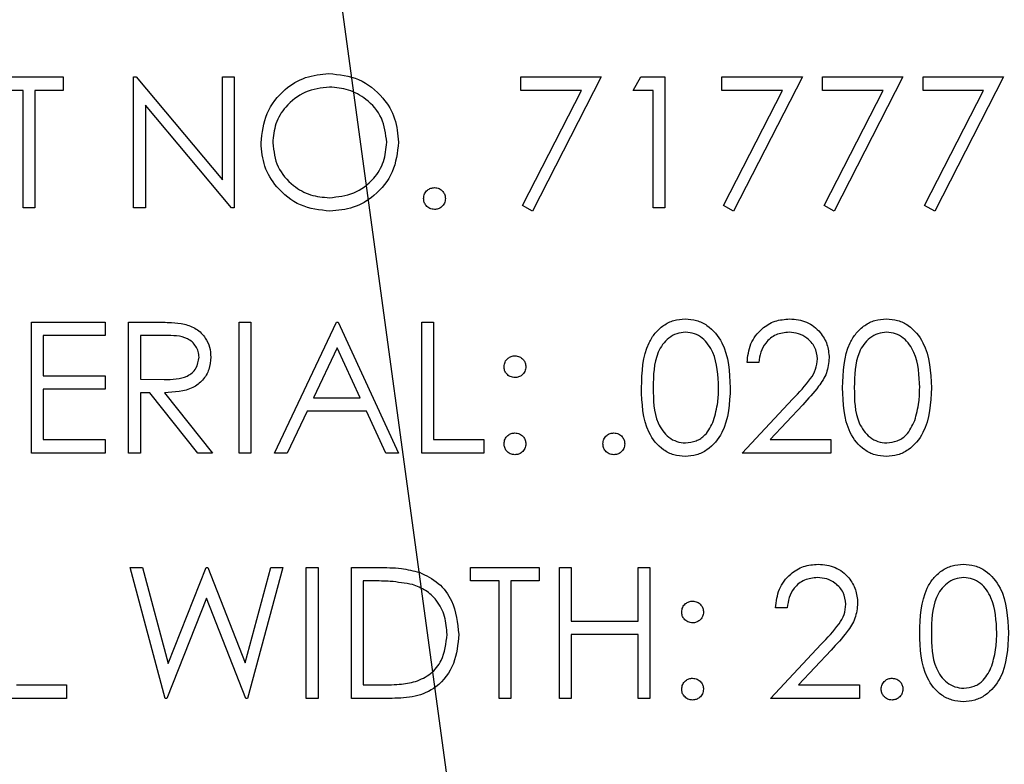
# Model space of a CAD drawing. Header units: inches. Extents: x 220 to 877, y 4 to 174.
# Tile 369 of 656: x 424.306 to 425.209, y 151.551 to 152.234. Entities that reach past the tile are written whole.
import ezdxf

# ---------------------------------------------------------------- set-up
doc = ezdxf.new("R2010")
doc.units = ezdxf.units.IN
doc.header["$LTSCALE"] = 0.5
doc.header["$MEASUREMENT"] = 0
doc.layers.add('DSS-M-S', color=53, linetype='Continuous')
doc.layers.add('SID-M-S', color=105, linetype='Continuous')

msp = doc.modelspace()

# ---------------------------------------------------------------- linework, layer by layer
at = {"layer": 'DSS-M-S', "linetype": 'Continuous', "lineweight": 25}
for p, q in [((424.28249, 152.18165), (424.34557, 152.18165)), ((424.34557, 152.18165), (424.34557, 152.16934)), ((424.41019, 152.18165), (424.41244, 152.18165)), ((424.41019, 152.06165), (424.41019, 152.18165)), ((424.41244, 152.18165), (424.49172, 152.0872)), ((424.49172, 152.18165), (424.50249, 152.18165)), ((424.49172, 152.0872), (424.49172, 152.18165)), ((424.50249, 152.18165), (424.50249, 152.06165)), ((424.76557, 152.18165), (424.83942, 152.18165)), ((424.76557, 152.16934), (424.76557, 152.18165)), ((424.83942, 152.18165), (424.77634, 152.05857)), ((424.86865, 152.16934), (424.87569, 152.18165)), ((424.87569, 152.18165), (424.89788, 152.18165)), ((424.89788, 152.18165), (424.89788, 152.06165)), ((424.95019, 152.18165), (425.02403, 152.18165)), ((424.95019, 152.16934), (424.95019, 152.18165)), ((425.02403, 152.18165), (424.96095, 152.05857)), ((425.04249, 152.18165), (425.11634, 152.18165)), ((425.04249, 152.16934), (425.04249, 152.18165)), ((425.11634, 152.18165), (425.05326, 152.05857)), ((425.1348, 152.18165), (425.20865, 152.18165)), ((425.1348, 152.16934), (425.1348, 152.18165)), ((425.20865, 152.18165), (425.14557, 152.05857)), ((424.30865, 152.16934), (424.28249, 152.16934)), ((424.30865, 152.06165), (424.30865, 152.16934)), ((424.31942, 152.16934), (424.31942, 152.06165)), ((424.34557, 152.16934), (424.31942, 152.16934)), ((424.82119, 152.16934), (424.76557, 152.16934)), ((424.76704, 152.06369), (424.82119, 152.16934)), ((424.88711, 152.16934), (424.86865, 152.16934)), ((424.88711, 152.06165), (424.88711, 152.16934)), ((425.00581, 152.16934), (424.95019, 152.16934)), ((424.95165, 152.06369), (425.00581, 152.16934)), ((425.09812, 152.16934), (425.04249, 152.16934)), ((425.04396, 152.06369), (425.09812, 152.16934)), ((425.19043, 152.16934), (425.1348, 152.16934)), ((425.13627, 152.06369), (425.19043, 152.16934)), ((424.50004, 152.06165), (424.42095, 152.15588)), ((424.42095, 152.15588), (424.42095, 152.06165)), ((424.77634, 152.05857), (424.76704, 152.06369)), ((424.96095, 152.05857), (424.95165, 152.06369)), ((425.05326, 152.05857), (425.04396, 152.06369)), ((425.14557, 152.05857), (425.13627, 152.06369)), ((424.31942, 152.06165), (424.30865, 152.06165)), ((424.42095, 152.06165), (424.41019, 152.06165)), ((424.50249, 152.06165), (424.50004, 152.06165)), ((424.89788, 152.06165), (424.88711, 152.06165)), ((424.31634, 151.95665), (424.38403, 151.95665)), ((424.31634, 151.83665), (424.31634, 151.95665)), ((424.38403, 151.95665), (424.38403, 151.94434)), ((424.40557, 151.95665), (424.42958, 151.95665)), ((424.40557, 151.83665), (424.40557, 151.95665)), ((424.50711, 151.95665), (424.51788, 151.95665)), ((424.50711, 151.83665), (424.50711, 151.95665)), ((424.51788, 151.95665), (424.51788, 151.83665)), ((424.53942, 151.83665), (424.59634, 151.95665)), ((424.59634, 151.95665), (424.59788, 151.95665)), ((424.59788, 151.95665), (424.65326, 151.83665)), ((424.6748, 151.95665), (424.68557, 151.95665)), ((424.6748, 151.83665), (424.6748, 151.95665)), ((424.68557, 151.95665), (424.68557, 151.84896)), ((424.32711, 151.94434), (424.32711, 151.90742)), ((424.38403, 151.94434), (424.32711, 151.94434)), ((424.41634, 151.94434), (424.41634, 151.90434)), ((424.43884, 151.94434), (424.41634, 151.94434)), ((424.59699, 151.93326), (424.57526, 151.88742)), ((424.61814, 151.88742), (424.59699, 151.93326)), ((424.98403, 151.91972), (424.97326, 151.91972)), ((424.32711, 151.90742), (424.38403, 151.90742)), ((424.38403, 151.90742), (424.38403, 151.89511)), ((424.41634, 151.90434), (424.43831, 151.90417)), ((424.32711, 151.89511), (424.32711, 151.84896)), ((424.38403, 151.89511), (424.32711, 151.89511)), ((424.41634, 151.89203), (424.41634, 151.83665)), ((424.42509, 151.89203), (424.41634, 151.89203)), ((424.46918, 151.83665), (424.42509, 151.89203)), ((424.43841, 151.89203), (424.48249, 151.83665)), ((424.57526, 151.88742), (424.61814, 151.88742)), ((424.96865, 151.83665), (425.01519, 151.88631)), ((424.56942, 151.87511), (424.55117, 151.83665)), ((424.62382, 151.87511), (424.56942, 151.87511)), ((424.64156, 151.83665), (424.62382, 151.87511)), ((425.02437, 151.881), (424.99434, 151.84896)), ((424.32711, 151.84896), (424.38403, 151.84896)), ((424.38403, 151.84896), (424.38403, 151.83665)), ((424.68557, 151.84896), (424.73172, 151.84896)), ((424.73172, 151.84896), (424.73172, 151.83665)), ((424.99434, 151.84896), (425.05019, 151.84896)), ((425.05019, 151.84896), (425.05019, 151.83665)), ((424.38403, 151.83665), (424.31634, 151.83665)), ((424.41634, 151.83665), (424.40557, 151.83665)), ((424.48249, 151.83665), (424.46918, 151.83665)), ((424.51788, 151.83665), (424.50711, 151.83665)), ((424.55117, 151.83665), (424.53942, 151.83665)), ((424.65326, 151.83665), (424.64156, 151.83665)), ((424.73172, 151.83665), (424.6748, 151.83665)), ((425.05019, 151.83665), (424.96865, 151.83665)), ((424.40711, 151.73165), (424.41824, 151.73165)), ((424.43903, 151.61165), (424.40711, 151.73165)), ((424.41824, 151.73165), (424.44172, 151.64364)), ((424.44172, 151.64364), (424.47665, 151.73165)), ((424.47665, 151.73165), (424.47821, 151.73165)), ((424.47821, 151.73165), (424.51249, 151.64424)), ((424.51249, 151.64424), (424.5361, 151.73165)), ((424.54711, 151.73165), (424.51475, 151.61165)), ((424.5361, 151.73165), (424.54711, 151.73165)), ((424.56865, 151.73165), (424.57942, 151.73165)), ((424.56865, 151.61165), (424.56865, 151.73165)), ((424.57942, 151.73165), (424.57942, 151.61165)), ((424.61019, 151.73165), (424.63442, 151.73165)), ((424.61019, 151.61165), (424.61019, 151.73165)), ((424.71942, 151.73165), (424.78249, 151.73165)), ((424.71942, 151.71934), (424.71942, 151.73165)), ((424.78249, 151.73165), (424.78249, 151.71934)), ((424.80095, 151.73165), (424.81172, 151.73165)), ((424.80095, 151.61165), (424.80095, 151.73165)), ((424.81172, 151.73165), (424.81172, 151.68242)), ((424.87326, 151.73165), (424.88403, 151.73165)), ((424.87326, 151.68242), (424.87326, 151.73165)), ((424.88403, 151.73165), (424.88403, 151.61165)), ((424.62095, 151.71934), (424.62095, 151.62396)), ((424.62939, 151.71934), (424.62095, 151.71934)), ((424.74557, 151.71934), (424.71942, 151.71934)), ((424.74557, 151.61165), (424.74557, 151.71934)), ((424.75634, 151.71934), (424.75634, 151.61165)), ((424.78249, 151.71934), (424.75634, 151.71934)), ((424.47711, 151.70343), (424.44057, 151.61165)), ((424.51321, 151.61165), (424.47711, 151.70343)), ((425.01019, 151.69472), (424.99942, 151.69472)), ((424.81172, 151.68242), (424.87326, 151.68242)), ((424.81172, 151.67011), (424.81172, 151.61165)), ((424.87326, 151.67011), (424.81172, 151.67011)), ((424.87326, 151.61165), (424.87326, 151.67011)), ((424.9948, 151.61165), (425.04134, 151.66131)), ((425.05052, 151.656), (425.0205, 151.62396)), ((424.30249, 151.62396), (424.34865, 151.62396)), ((424.34865, 151.62396), (424.34865, 151.61165)), ((424.62095, 151.62396), (424.63473, 151.62396)), ((425.0205, 151.62396), (425.07634, 151.62396)), ((425.07634, 151.62396), (425.07634, 151.61165)), ((424.34865, 151.61165), (424.29172, 151.61165)), ((424.44057, 151.61165), (424.43903, 151.61165)), ((424.51475, 151.61165), (424.51321, 151.61165)), ((424.57942, 151.61165), (424.56865, 151.61165)), ((424.64737, 151.61165), (424.61019, 151.61165)), ((424.75634, 151.61165), (424.74557, 151.61165)), ((424.81172, 151.61165), (424.80095, 151.61165)), ((424.88403, 151.61165), (424.87326, 151.61165)), ((425.07634, 151.61165), (424.9948, 151.61165))]:
    msp.add_line(p, q, dxfattribs=at)
for points, knots in [([(424.52711, 152.12112), (424.52822, 152.13038), (424.53043, 152.14889), (424.54686, 152.16998), (424.56759, 152.18255), (424.58214, 152.184), (424.58942, 152.18472)], [0, 0, 0, 0, 0.279731, 0.559327, 0.77968, 1, 1, 1, 1]), ([(424.58942, 152.18472), (424.59882, 152.18374), (424.61762, 152.18177), (424.63865, 152.16474), (424.65141, 152.14383), (424.65264, 152.12908), (424.65326, 152.1217)], [0, 0, 0, 0, 0.279767, 0.559358, 0.779571, 1, 1, 1, 1]), ([(424.58994, 152.17242), (424.58237, 152.17143), (424.56722, 152.16946), (424.54988, 152.1561), (424.53951, 152.1391), (424.53842, 152.12714), (424.53788, 152.12117)], [0, 0, 0, 0, 0.279627, 0.55935, 0.77963, 1, 1, 1, 1]), ([(424.64249, 152.12172), (424.64157, 152.12934), (424.63973, 152.14457), (424.62513, 152.1611), (424.60783, 152.17065), (424.59591, 152.17183), (424.58994, 152.17242)], [0, 0, 0, 0, 0.279468, 0.55887, 0.779516, 1, 1, 1, 1]), ([(424.59038, 152.05857), (424.58108, 152.0596), (424.56248, 152.06166), (424.5418, 152.07862), (424.52905, 152.09922), (424.52775, 152.11382), (424.52711, 152.12112)], [0, 0, 0, 0, 0.279663, 0.559354, 0.779636, 1, 1, 1, 1]), ([(424.53788, 152.12117), (424.5388, 152.1136), (424.54063, 152.09847), (424.55514, 152.08217), (424.57214, 152.07234), (424.58401, 152.07137), (424.58994, 152.07088)], [0, 0, 0, 0, 0.279416, 0.559077, 0.779478, 1, 1, 1, 1]), ([(424.58994, 152.07088), (424.59757, 152.07175), (424.6128, 152.07348), (424.63046, 152.08662), (424.64084, 152.10373), (424.64194, 152.11572), (424.64249, 152.12172)], [0, 0, 0, 0, 0.27983, 0.559389, 0.779654, 1, 1, 1, 1]), ([(424.65326, 152.1217), (424.65221, 152.11238), (424.6501, 152.09376), (424.633, 152.07312), (424.61232, 152.06044), (424.59769, 152.05919), (424.59038, 152.05857)], [0, 0, 0, 0, 0.27963, 0.559343, 0.779597, 1, 1, 1, 1]), ([(424.67634, 152.07011), (424.67651, 152.07158), (424.67687, 152.07453), (424.67958, 152.0778), (424.68286, 152.0798), (424.68518, 152.08001), (424.68634, 152.08011)], [0, 0, 0, 0, 0.279576, 0.559284, 0.779552, 1, 1, 1, 1]), ([(424.68634, 152.08011), (424.68782, 152.07994), (424.69078, 152.07961), (424.69401, 152.07685), (424.69606, 152.0736), (424.69625, 152.07127), (424.69634, 152.07011)], [0, 0, 0, 0, 0.279602, 0.559212, 0.779475, 1, 1, 1, 1]), ([(424.68634, 152.06011), (424.68487, 152.06029), (424.68193, 152.06065), (424.67867, 152.06337), (424.67666, 152.06664), (424.67645, 152.06895), (424.67634, 152.07011)], [0, 0, 0, 0, 0.279581, 0.559143, 0.779575, 1, 1, 1, 1]), ([(424.69634, 152.07011), (424.69616, 152.06864), (424.69582, 152.06568), (424.69308, 152.06244), (424.68981, 152.06042), (424.6875, 152.06021), (424.68634, 152.06011)], [0, 0, 0, 0, 0.279469, 0.559358, 0.779674, 1, 1, 1, 1]), ([(424.42958, 151.95665), (424.43468, 151.95666), (424.44378, 151.95669), (424.4528, 151.95553), (424.45677, 151.95501)], [0, 0, 0, 0, 0.56024, 1, 1, 1, 1]), ([(424.45677, 151.95501), (424.46054, 151.95376), (424.46806, 151.95127), (424.47599, 151.94318), (424.48036, 151.93387), (424.48076, 151.92766), (424.48095, 151.92456)], [0, 0, 0, 0, 0.279797, 0.5595, 0.779626, 1, 1, 1, 1]), ([(424.87634, 151.8966), (424.8768, 151.91093), (424.87738, 151.92886), (424.88857, 151.94689), (424.89636, 151.95405), (424.90594, 151.95887), (424.91295, 151.95944), (424.91646, 151.95972)], [0, 0, 0, 0, 0.498702, 0.624177, 0.749467, 0.874745, 1, 1, 1, 1]), ([(424.91646, 151.95972), (424.91999, 151.95944), (424.92706, 151.95888), (424.93993, 151.95261), (424.95615, 151.93259), (424.95719, 151.911), (424.95788, 151.8966)], [0, 0, 0, 0, 0.1256, 0.251197, 0.500581, 1, 1, 1, 1]), ([(424.97326, 151.91972), (424.97396, 151.92556), (424.97536, 151.93721), (424.9856, 151.95054), (424.99862, 151.95855), (425.0078, 151.95933), (425.0124, 151.95972)], [0, 0, 0, 0, 0.280029, 0.559515, 0.779668, 1, 1, 1, 1]), ([(425.0124, 151.95972), (425.01775, 151.95922), (425.02844, 151.95823), (425.04032, 151.94845), (425.04751, 151.9366), (425.04827, 151.92823), (425.04865, 151.92405)], [0, 0, 0, 0, 0.27989, 0.559224, 0.779582, 1, 1, 1, 1]), ([(425.06095, 151.8966), (425.06142, 151.91093), (425.062, 151.92886), (425.07318, 151.94689), (425.08097, 151.95405), (425.09055, 151.95887), (425.09757, 151.95944), (425.10107, 151.95972)], [0, 0, 0, 0, 0.498702, 0.624177, 0.749467, 0.874745, 1, 1, 1, 1]), ([(425.10107, 151.95972), (425.10461, 151.95944), (425.11167, 151.95888), (425.12455, 151.95261), (425.14077, 151.93259), (425.1418, 151.911), (425.14249, 151.8966)], [0, 0, 0, 0, 0.1256, 0.251197, 0.500581, 1, 1, 1, 1]), ([(424.91682, 151.94742), (424.91407, 151.94714), (424.90856, 151.94659), (424.90127, 151.94237), (424.89544, 151.93647), (424.88751, 151.92186), (424.88728, 151.90785), (424.88711, 151.89665)], [0, 0, 0, 0, 0.125139, 0.250418, 0.375519, 0.500847, 1, 1, 1, 1]), ([(424.94711, 151.89665), (424.94666, 151.90779), (424.946, 151.92448), (424.93477, 151.94097), (424.92506, 151.94655), (424.91957, 151.94713), (424.91682, 151.94742)], [0, 0, 0, 0, 0.500072, 0.749021, 0.874598, 1, 1, 1, 1]), ([(425.01184, 151.94742), (425.00774, 151.947), (424.99955, 151.94616), (424.99029, 151.93868), (424.98531, 151.92929), (424.98446, 151.92291), (424.98403, 151.91972)], [0, 0, 0, 0, 0.279699, 0.558847, 0.779176, 1, 1, 1, 1]), ([(425.03788, 151.92309), (425.03737, 151.9268), (425.03636, 151.93423), (425.02904, 151.94208), (425.0206, 151.94675), (425.01476, 151.94719), (425.01184, 151.94742)], [0, 0, 0, 0, 0.279126, 0.558978, 0.77935, 1, 1, 1, 1]), ([(425.10144, 151.94742), (425.09868, 151.94714), (425.09318, 151.94659), (425.08588, 151.94237), (425.08006, 151.93647), (425.07212, 151.92186), (425.0719, 151.90785), (425.07172, 151.89665)], [0, 0, 0, 0, 0.1251388, 0.2504182, 0.3755189, 0.5008471, 1, 1, 1, 1]), ([(425.13172, 151.89665), (425.13128, 151.90779), (425.13061, 151.92448), (425.11938, 151.94097), (425.10968, 151.94655), (425.10418, 151.94713), (425.10144, 151.94742)], [0, 0, 0, 0, 0.500072, 0.749021, 0.874598, 1, 1, 1, 1]), ([(424.47019, 151.92458), (424.47006, 151.92634), (424.4698, 151.92985), (424.46741, 151.93464), (424.46403, 151.93871), (424.45513, 151.94457), (424.44608, 151.94444), (424.43884, 151.94434)], [0, 0, 0, 0, 0.125307, 0.250617, 0.375954, 0.501281, 1, 1, 1, 1]), ([(424.43831, 151.90417), (424.44568, 151.90419), (424.45491, 151.90422), (424.464, 151.91008), (424.46877, 151.9156), (424.46962, 151.92099), (424.47019, 151.92458)], [0, 0, 0, 0, 0.499827, 0.625498, 0.751208, 1, 1, 1, 1]), ([(424.48095, 151.92456), (424.48064, 151.92076), (424.48001, 151.91318), (424.47408, 151.9031), (424.46055, 151.89301), (424.44754, 151.89244), (424.43841, 151.89203)], [0, 0, 0, 0, 0.18712, 0.373979, 0.560911, 1, 1, 1, 1]), ([(424.75019, 151.91588), (424.75037, 151.91735), (424.75073, 151.92029), (424.75345, 151.92355), (424.75672, 151.92555), (424.75903, 151.92577), (424.76019, 151.92588)], [0, 0, 0, 0, 0.279585, 0.559454, 0.779697, 1, 1, 1, 1]), ([(424.76019, 151.92588), (424.76166, 151.92571), (424.76462, 151.92538), (424.76786, 151.92262), (424.76991, 151.91937), (424.77009, 151.91704), (424.77019, 151.91588)], [0, 0, 0, 0, 0.279602, 0.559212, 0.779475, 1, 1, 1, 1]), ([(425.01519, 151.88631), (425.02094, 151.89224), (425.02896, 151.90049), (425.03691, 151.91329), (425.03756, 151.91982), (425.03788, 151.92309)], [0, 0, 0, 0, 0.560717, 0.780532, 1, 1, 1, 1]), ([(425.04865, 151.92405), (425.04816, 151.91929), (425.04718, 151.90976), (425.03759, 151.89537), (425.02939, 151.88645), (425.02437, 151.881)], [0, 0, 0, 0, 0.279288, 0.559154, 1, 1, 1, 1]), ([(424.76019, 151.90588), (424.75871, 151.90605), (424.75576, 151.9064), (424.7525, 151.90912), (424.75049, 151.9124), (424.75029, 151.91472), (424.75019, 151.91588)], [0, 0, 0, 0, 0.279647, 0.559299, 0.779615, 1, 1, 1, 1]), ([(424.77019, 151.91588), (424.77002, 151.9144), (424.76969, 151.91144), (424.76694, 151.9082), (424.76367, 151.90617), (424.76135, 151.90598), (424.76019, 151.90588)], [0, 0, 0, 0, 0.2795175, 0.5593264, 0.7795441, 1, 1, 1, 1]), ([(424.91646, 151.83357), (424.91296, 151.83386), (424.90595, 151.83443), (424.89321, 151.84071), (424.87745, 151.86087), (424.87678, 151.8823), (424.87634, 151.8966)], [0, 0, 0, 0, 0.125551, 0.25109, 0.50025, 1, 1, 1, 1]), ([(424.88711, 151.89665), (424.8872, 151.88543), (424.88733, 151.86863), (424.89885, 151.85225), (424.90858, 151.84676), (424.91408, 151.84617), (424.91682, 151.84588)], [0, 0, 0, 0, 0.500291, 0.749086, 0.874606, 1, 1, 1, 1]), ([(424.95788, 151.8966), (424.95721, 151.8822), (424.9562, 151.8606), (424.93989, 151.84071), (424.92705, 151.83443), (424.91999, 151.83386), (424.91646, 151.83357)], [0, 0, 0, 0, 0.499407, 0.748743, 0.874372, 1, 1, 1, 1]), ([(424.94257, 151.86648), (424.94409, 151.87201), (424.94683, 151.8819), (424.94702, 151.89214), (424.94711, 151.89665)], [0, 0, 0, 0, 0.559599, 1, 1, 1, 1]), ([(425.10107, 151.83357), (425.09757, 151.83386), (425.09057, 151.83443), (425.07783, 151.84071), (425.06206, 151.86087), (425.0614, 151.8823), (425.06095, 151.8966)], [0, 0, 0, 0, 0.125551, 0.25109, 0.50025, 1, 1, 1, 1]), ([(425.07172, 151.89665), (425.07181, 151.88543), (425.07194, 151.86863), (425.08347, 151.85225), (425.0932, 151.84676), (425.09869, 151.84617), (425.10144, 151.84588)], [0, 0, 0, 0, 0.500291, 0.749086, 0.874606, 1, 1, 1, 1]), ([(425.14249, 151.8966), (425.14182, 151.8822), (425.14082, 151.8606), (425.1245, 151.84071), (425.11166, 151.83443), (425.1046, 151.83386), (425.10107, 151.83357)], [0, 0, 0, 0, 0.499407, 0.748743, 0.874372, 1, 1, 1, 1]), ([(425.12718, 151.86648), (425.12871, 151.87201), (425.13144, 151.8819), (425.13164, 151.89214), (425.13172, 151.89665)], [0, 0, 0, 0, 0.559599, 1, 1, 1, 1]), ([(424.91682, 151.84588), (424.9201, 151.84629), (424.92666, 151.84711), (424.93679, 151.85396), (424.94037, 151.86174), (424.94257, 151.86648)], [0, 0, 0, 0, 0.280257, 0.560781, 1, 1, 1, 1]), ([(425.10144, 151.84588), (425.10471, 151.84629), (425.11127, 151.84711), (425.1214, 151.85396), (425.12499, 151.86174), (425.12718, 151.86648)], [0, 0, 0, 0, 0.280257, 0.560781, 1, 1, 1, 1]), ([(424.75019, 151.84511), (424.75036, 151.84658), (424.75071, 151.84953), (424.75343, 151.8528), (424.75671, 151.8548), (424.75903, 151.85501), (424.76019, 151.85511)], [0, 0, 0, 0, 0.279576, 0.559284, 0.779552, 1, 1, 1, 1]), ([(424.76019, 151.85511), (424.76166, 151.85494), (424.76462, 151.85461), (424.76786, 151.85185), (424.76991, 151.8486), (424.77009, 151.84627), (424.77019, 151.84511)], [0, 0, 0, 0, 0.279602, 0.559212, 0.779475, 1, 1, 1, 1]), ([(424.84095, 151.84511), (424.84113, 151.84658), (424.84148, 151.84953), (424.8442, 151.8528), (424.84748, 151.8548), (424.8498, 151.85501), (424.85095, 151.85511)], [0, 0, 0, 0, 0.2795762, 0.5592837, 0.7795524, 1, 1, 1, 1]), ([(424.85095, 151.85511), (424.85243, 151.85494), (424.85539, 151.85461), (424.85863, 151.85185), (424.86068, 151.8486), (424.86086, 151.84627), (424.86095, 151.84511)], [0, 0, 0, 0, 0.2796016, 0.559212, 0.7794752, 1, 1, 1, 1]), ([(424.76019, 151.83511), (424.75871, 151.83529), (424.75577, 151.83565), (424.75252, 151.83837), (424.75051, 151.84164), (424.75029, 151.84395), (424.75019, 151.84511)], [0, 0, 0, 0, 0.279581, 0.559143, 0.779575, 1, 1, 1, 1]), ([(424.77019, 151.84511), (424.77001, 151.84364), (424.76966, 151.84068), (424.76693, 151.83744), (424.76366, 151.83542), (424.76134, 151.83521), (424.76019, 151.83511)], [0, 0, 0, 0, 0.279469, 0.559358, 0.779674, 1, 1, 1, 1]), ([(424.85095, 151.83511), (424.84948, 151.83529), (424.84654, 151.83565), (424.84329, 151.83837), (424.84128, 151.84164), (424.84106, 151.84395), (424.84095, 151.84511)], [0, 0, 0, 0, 0.279581, 0.559143, 0.779575, 1, 1, 1, 1]), ([(424.86095, 151.84511), (424.86078, 151.84364), (424.86043, 151.84068), (424.8577, 151.83744), (424.85443, 151.83542), (424.85211, 151.83521), (424.85095, 151.83511)], [0, 0, 0, 0, 0.2794691, 0.5593578, 0.7796739, 1, 1, 1, 1]), ([(424.63442, 151.73165), (424.64163, 151.73164), (424.6545, 151.73163), (424.667, 151.72864), (424.67249, 151.72732)], [0, 0, 0, 0, 0.560445, 1, 1, 1, 1]), ([(424.99942, 151.69472), (425.00012, 151.70056), (425.00151, 151.71221), (425.01175, 151.72554), (425.02478, 151.73355), (425.03396, 151.73433), (425.03855, 151.73472)], [0, 0, 0, 0, 0.280029, 0.559515, 0.779668, 1, 1, 1, 1]), ([(425.03855, 151.73472), (425.0439, 151.73422), (425.05459, 151.73323), (425.06647, 151.72345), (425.07367, 151.7116), (425.07442, 151.70323), (425.0748, 151.69905)], [0, 0, 0, 0, 0.27989, 0.559224, 0.779582, 1, 1, 1, 1]), ([(425.13172, 151.6716), (425.13219, 151.68593), (425.13277, 151.70386), (425.14395, 151.72189), (425.15174, 151.72905), (425.16132, 151.73387), (425.16834, 151.73444), (425.17184, 151.73472)], [0, 0, 0, 0, 0.498702, 0.624177, 0.749467, 0.874745, 1, 1, 1, 1]), ([(425.17184, 151.73472), (425.17538, 151.73444), (425.18244, 151.73388), (425.19532, 151.72761), (425.21153, 151.70759), (425.21257, 151.686), (425.21326, 151.6716)], [0, 0, 0, 0, 0.1256, 0.251197, 0.500581, 1, 1, 1, 1]), ([(424.67249, 151.72732), (424.6786, 151.72436), (424.69082, 151.71844), (424.70567, 151.69821), (424.70752, 151.68078), (424.70865, 151.67013)], [0, 0, 0, 0, 0.280264, 0.560715, 1, 1, 1, 1]), ([(425.038, 151.72242), (425.0339, 151.722), (425.02571, 151.72116), (425.01645, 151.71368), (425.01146, 151.70429), (425.01061, 151.69791), (425.01019, 151.69472)], [0, 0, 0, 0, 0.279699, 0.558847, 0.779176, 1, 1, 1, 1]), ([(425.06403, 151.69809), (425.06353, 151.7018), (425.06252, 151.70923), (425.05519, 151.71708), (425.04675, 151.72175), (425.04092, 151.72219), (425.038, 151.72242)], [0, 0, 0, 0, 0.279126, 0.558978, 0.77935, 1, 1, 1, 1]), ([(425.1722, 151.72242), (425.16945, 151.72214), (425.16395, 151.72159), (425.15665, 151.71737), (425.15083, 151.71147), (425.14289, 151.69686), (425.14267, 151.68285), (425.14249, 151.67165)], [0, 0, 0, 0, 0.125139, 0.250418, 0.375519, 0.500847, 1, 1, 1, 1]), ([(425.20249, 151.67165), (425.20205, 151.68279), (425.20138, 151.69948), (425.19015, 151.71597), (425.18044, 151.72155), (425.17495, 151.72213), (425.1722, 151.72242)], [0, 0, 0, 0, 0.500072, 0.749021, 0.874598, 1, 1, 1, 1]), ([(424.66627, 151.71597), (424.65944, 151.71718), (424.64723, 151.71933), (424.63485, 151.71934), (424.62939, 151.71934)], [0, 0, 0, 0, 0.559542, 1, 1, 1, 1]), ([(424.69788, 151.67016), (424.69749, 151.67577), (424.69672, 151.68699), (424.68927, 151.70113), (424.67866, 151.71124), (424.6704, 151.7144), (424.66627, 151.71597)], [0, 0, 0, 0, 0.280178, 0.559765, 0.779797, 1, 1, 1, 1]), ([(424.91326, 151.69088), (424.91344, 151.69235), (424.91381, 151.69529), (424.91652, 151.69855), (424.91979, 151.70055), (424.92211, 151.70077), (424.92326, 151.70088)], [0, 0, 0, 0, 0.2795852, 0.5594544, 0.7796968, 1, 1, 1, 1]), ([(424.92326, 151.70088), (424.92474, 151.70071), (424.9277, 151.70038), (424.93093, 151.69762), (424.93299, 151.69437), (424.93317, 151.69204), (424.93326, 151.69088)], [0, 0, 0, 0, 0.2796016, 0.559212, 0.7794752, 1, 1, 1, 1]), ([(425.04134, 151.66131), (425.0471, 151.66724), (425.05511, 151.67549), (425.06306, 151.68829), (425.06371, 151.69482), (425.06403, 151.69809)], [0, 0, 0, 0, 0.560717, 0.780532, 1, 1, 1, 1]), ([(425.0748, 151.69905), (425.07431, 151.69429), (425.07334, 151.68476), (425.06374, 151.67037), (425.05554, 151.66145), (425.05052, 151.656)], [0, 0, 0, 0, 0.2792879, 0.5591538, 1, 1, 1, 1]), ([(424.92326, 151.68088), (424.92179, 151.68105), (424.91883, 151.6814), (424.91558, 151.68412), (424.91357, 151.6874), (424.91336, 151.68972), (424.91326, 151.69088)], [0, 0, 0, 0, 0.279647, 0.559299, 0.779615, 1, 1, 1, 1]), ([(424.93326, 151.69088), (424.9331, 151.6894), (424.93277, 151.68644), (424.93002, 151.6832), (424.92675, 151.68117), (424.92442, 151.68098), (424.92326, 151.68088)], [0, 0, 0, 0, 0.279517, 0.559326, 0.779544, 1, 1, 1, 1]), ([(424.70865, 151.67013), (424.70777, 151.66112), (424.70602, 151.64314), (424.69048, 151.62166), (424.66862, 151.61229), (424.65447, 151.61186), (424.64737, 151.61165)], [0, 0, 0, 0, 0.280124, 0.5592478, 0.7788365, 1, 1, 1, 1]), ([(424.66903, 151.62701), (424.67382, 151.62911), (424.6834, 151.63331), (424.69549, 151.64847), (424.69697, 151.66194), (424.69788, 151.67016)], [0, 0, 0, 0, 0.280536, 0.561015, 1, 1, 1, 1]), ([(425.17184, 151.60857), (425.16834, 151.60886), (425.16134, 151.60943), (425.14859, 151.61571), (425.13283, 151.63587), (425.13217, 151.6573), (425.13172, 151.6716)], [0, 0, 0, 0, 0.125551, 0.25109, 0.50025, 1, 1, 1, 1]), ([(425.14249, 151.67165), (425.14258, 151.66043), (425.14271, 151.64363), (425.15424, 151.62725), (425.16397, 151.62176), (425.16946, 151.62117), (425.1722, 151.62088)], [0, 0, 0, 0, 0.500291, 0.749086, 0.874606, 1, 1, 1, 1]), ([(425.21326, 151.6716), (425.21259, 151.6572), (425.21159, 151.6356), (425.19527, 151.61571), (425.18243, 151.60943), (425.17537, 151.60886), (425.17184, 151.60857)], [0, 0, 0, 0, 0.499407, 0.748743, 0.874372, 1, 1, 1, 1]), ([(425.19795, 151.64148), (425.19948, 151.64701), (425.20221, 151.6569), (425.20241, 151.66714), (425.20249, 151.67165)], [0, 0, 0, 0, 0.559599, 1, 1, 1, 1]), ([(425.1722, 151.62088), (425.17548, 151.62129), (425.18204, 151.62211), (425.19217, 151.62896), (425.19576, 151.63674), (425.19795, 151.64148)], [0, 0, 0, 0, 0.280257, 0.560781, 1, 1, 1, 1]), ([(424.91326, 151.62011), (424.91344, 151.62158), (424.91379, 151.62453), (424.9165, 151.6278), (424.91979, 151.6298), (424.9221, 151.63001), (424.92326, 151.63011)], [0, 0, 0, 0, 0.279576, 0.559284, 0.779552, 1, 1, 1, 1]), ([(424.92326, 151.63011), (424.92474, 151.62994), (424.9277, 151.62961), (424.93093, 151.62685), (424.93299, 151.6236), (424.93317, 151.62127), (424.93326, 151.62011)], [0, 0, 0, 0, 0.279602, 0.559212, 0.779475, 1, 1, 1, 1]), ([(425.09634, 151.62011), (425.09651, 151.62158), (425.09687, 151.62453), (425.09958, 151.6278), (425.10286, 151.6298), (425.10518, 151.63001), (425.10634, 151.63011)], [0, 0, 0, 0, 0.279576, 0.559284, 0.779552, 1, 1, 1, 1]), ([(425.10634, 151.63011), (425.10782, 151.62994), (425.11078, 151.62961), (425.11401, 151.62685), (425.11606, 151.6236), (425.11625, 151.62127), (425.11634, 151.62011)], [0, 0, 0, 0, 0.2796016, 0.559212, 0.7794752, 1, 1, 1, 1]), ([(424.63473, 151.62396), (424.64119, 151.62394), (424.65273, 151.62391), (424.66405, 151.62606), (424.66903, 151.62701)], [0, 0, 0, 0, 0.560426, 1, 1, 1, 1]), ([(424.92326, 151.61011), (424.92179, 151.61029), (424.91885, 151.61065), (424.91559, 151.61337), (424.91359, 151.61664), (424.91337, 151.61895), (424.91326, 151.62011)], [0, 0, 0, 0, 0.279581, 0.559143, 0.779575, 1, 1, 1, 1]), ([(424.93326, 151.62011), (424.93309, 151.61864), (424.93274, 151.61568), (424.93001, 151.61244), (424.92674, 151.61042), (424.92442, 151.61021), (424.92326, 151.61011)], [0, 0, 0, 0, 0.279469, 0.559358, 0.779674, 1, 1, 1, 1]), ([(425.10634, 151.61011), (425.10487, 151.61029), (425.10193, 151.61065), (425.09867, 151.61337), (425.09666, 151.61664), (425.09645, 151.61895), (425.09634, 151.62011)], [0, 0, 0, 0, 0.279581, 0.559143, 0.779575, 1, 1, 1, 1]), ([(425.11634, 151.62011), (425.11616, 151.61864), (425.11582, 151.61568), (425.11308, 151.61244), (425.10981, 151.61042), (425.1075, 151.61021), (425.10634, 151.61011)], [0, 0, 0, 0, 0.2794691, 0.5593578, 0.7796739, 1, 1, 1, 1])]:
    msp.add_open_spline(points, degree=3, knots=knots, dxfattribs=at)
at = {"layer": 'SID-M-S'}
msp.add_line((424.15472, 155.52031), (425.00697, 149.27044), dxfattribs=at)

doc.saveas('drawing.dxf')
